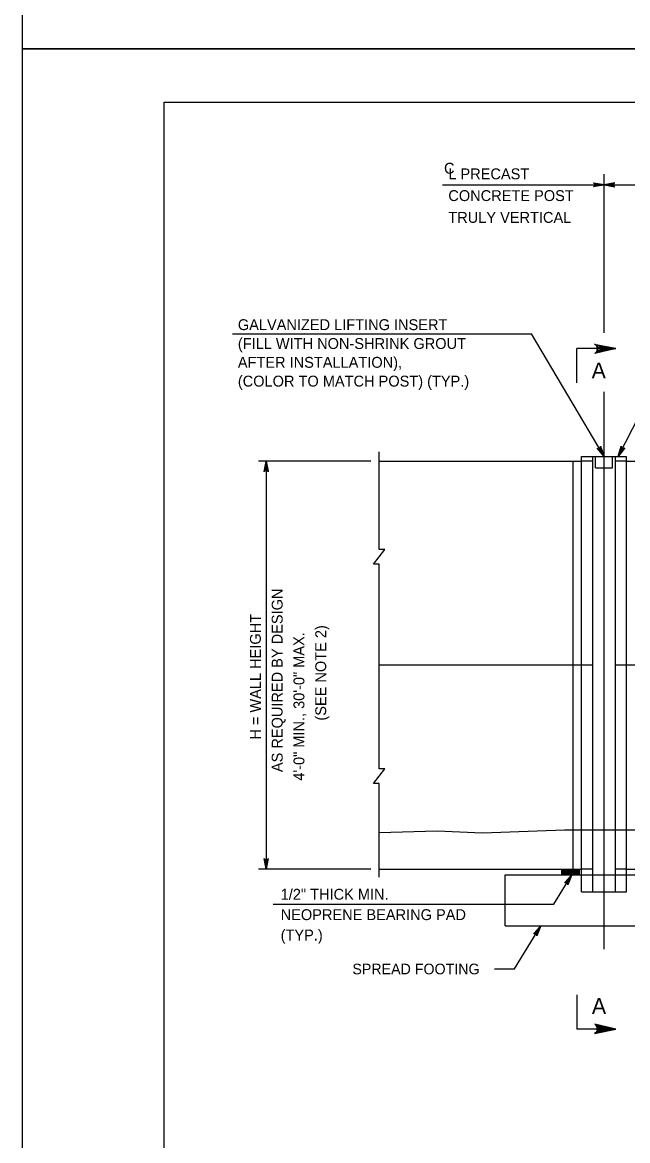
# Model space of a CAD drawing. Extents: x 3351 to 8430, y -3586 to 1457.
# Drawn here: x 3761.3 to 3932.1, y 263.5 to 579.2 of the extents above; entities that cross this region are included whole.
import ezdxf

# ---------------------------------------------------------------- set-up
doc = ezdxf.new("R2010")
doc.units = 0
for name, color, linetype in [('1', 7, 'Continuous'), ('2', 7, 'Continuous'), ('PLT-BNDY', 7, 'Continuous')]:
    doc.layers.add(name, color=color, linetype=linetype)

msp = doc.modelspace()

# ---------------------------------------------------------------- linework, layer by layer
at = {"layer": '1'}
for p, q in [((3925.47, 491.52), (3925.47, 536.33)), ((3879.84, 533.3), (4127.91, 533.3)), ((3820.64, 491.27), (3904.95, 491.27)), ((3925.47, 456.66), (3904.95, 491.27)), ((3917.76, 477.44), (3917.76, 487.09)), ((3928.76, 487.09), (3917.76, 487.09)), ((3925.47, 317.53), (3925.47, 474.87)), ((3937.42, 472.24), (3929.42, 456.66)), ((3861.98, 430.38), (3861.98, 457.89)), ((3859.69, 455.3), (3828, 455.3)), ((3830.16, 455.3), (3830.16, 340.1)), ((3861.98, 455.3), (3919.12, 455.3)), ((3916.72, 340.1), (3916.72, 455.3)), ((3919.12, 338.52), (3919.12, 456.66)), ((3919.12, 456.66), (3931.81, 456.66)), ((3922.29, 455.3), (3919.12, 455.3)), ((3922.29, 333.72), (3922.29, 456.66)), ((3923.07, 453.46), (3923.07, 456.66)), ((3927.87, 453.46), (3927.87, 456.66)), ((3928.64, 333.72), (3928.64, 456.66)), ((3931.81, 455.3), (3928.64, 455.3)), ((3931.81, 338.52), (3931.81, 456.66)), ((3931.81, 455.3), (4072.72, 455.3)), ((3923.07, 453.46), (3927.87, 453.46)), ((3861.98, 368.44), (3861.98, 426.21)), ((3922.29, 397.7), (3861.98, 397.7)), ((4075.89, 397.7), (3928.64, 397.7)), ((3861.98, 337.85), (3861.98, 364.26)), ((3859.69, 340.1), (3828, 340.1)), ((3861.98, 340.1), (3919.12, 340.1)), ((3897.57, 338.52), (3953.36, 338.52)), ((3897.57, 324.12), (3897.57, 338.52)), ((3911.28, 330.21), (3916.34, 338.52)), ((3913.56, 338.52), (3913.56, 340.1)), ((3913.56, 339.92), (3918.55, 339.92)), ((3913.56, 339.72), (3918.55, 339.72)), ((3913.56, 339.52), (3918.55, 339.52)), ((3913.56, 339.32), (3918.55, 339.32)), ((3913.56, 339.12), (3918.55, 339.12)), ((3913.56, 338.92), (3918.55, 338.92)), ((3913.56, 338.72), (3918.55, 338.72)), ((3913.56, 338.52), (3918.55, 338.52)), ((3918.55, 338.52), (3918.55, 340.1)), ((3922.29, 340.1), (3919.12, 340.1)), ((3919.12, 333.72), (3919.12, 338.52)), ((3931.81, 340.1), (3928.64, 340.1)), ((3931.81, 340.1), (4072.63, 340.1)), ((3931.81, 333.72), (3931.81, 338.52)), ((3919.12, 333.72), (3931.81, 333.72)), ((3832.06, 330.21), (3911.28, 330.21)), ((3897.57, 324.12), (3953.36, 324.12)), ((3900.19, 311.96), (3907.59, 324.12)), ((3894.52, 311.96), (3900.19, 311.96)), ((3917.76, 304.58), (3917.76, 294.93)), ((3928.76, 294.93), (3917.76, 294.93))]:
    msp.add_line(p, q, dxfattribs=at)
for points in [[(3925.47, 533.3), (3922.48, 532.74), (3922.6, 532.82), (3922.71, 532.9), (3922.77, 533), (3922.83, 533.1), (3922.85, 533.2), (3922.87, 533.3), (3922.85, 533.4), (3922.83, 533.5), (3922.77, 533.6), (3922.71, 533.7), (3922.6, 533.78), (3922.48, 533.86), (3925.47, 533.3), (3922.6, 533.78), (3922.71, 533.7), (3925.47, 533.3), (3922.77, 533.6), (3922.83, 533.5), (3925.47, 533.3), (3922.85, 533.4), (3922.87, 533.3), (3925.47, 533.3), (3922.85, 533.2), (3922.83, 533.1), (3925.47, 533.3), (3922.77, 533), (3922.71, 532.9), (3925.47, 533.3), (3922.6, 532.82)], [(3925.47, 533.3), (3928.45, 532.74), (3928.33, 532.82), (3928.22, 532.9), (3928.16, 533), (3928.1, 533.1), (3928.08, 533.2), (3928.07, 533.3), (3928.08, 533.4), (3928.1, 533.5), (3928.16, 533.6), (3928.22, 533.7), (3928.33, 533.78), (3928.45, 533.86), (3925.47, 533.3), (3928.33, 533.78), (3928.22, 533.7), (3925.47, 533.3), (3928.16, 533.6), (3928.1, 533.5), (3925.47, 533.3), (3928.08, 533.4), (3928.07, 533.3), (3925.47, 533.3), (3928.08, 533.2), (3928.1, 533.1), (3925.47, 533.3), (3928.16, 533), (3928.22, 532.9), (3925.47, 533.3), (3928.33, 532.82)], [(3928.76, 487.09), (3922.81, 485.67), (3923.03, 485.86), (3923.26, 486.06), (3923.38, 486.3), (3923.49, 486.54), (3923.53, 486.78), (3923.56, 487.02), (3923.52, 487.26), (3923.49, 487.5), (3923.37, 487.74), (3923.25, 487.98), (3923.01, 488.17), (3922.78, 488.36), (3928.76, 487.09), (3923.01, 488.17), (3923.25, 487.98), (3928.76, 487.09), (3923.37, 487.74), (3923.49, 487.5), (3928.76, 487.09), (3923.52, 487.26), (3923.56, 487.02), (3928.76, 487.09), (3923.53, 486.78), (3923.49, 486.54), (3928.76, 487.09), (3923.38, 486.3), (3923.26, 486.06), (3928.76, 487.09), (3923.03, 485.86)], [(3925.47, 456.66), (3923.46, 458.94), (3923.72, 458.82), (3923.95, 458.82), (3924.14, 458.89), (3924.29, 459.02), (3924.41, 459.23), (3924.43, 459.51), (3925.47, 456.66), (3924.41, 459.23), (3924.29, 459.02), (3925.47, 456.66), (3924.14, 458.89), (3923.95, 458.82), (3925.47, 456.66), (3923.72, 458.82)], [(3929.42, 456.66), (3930.28, 459.56), (3930.3, 459.43), (3930.32, 459.29), (3930.38, 459.19), (3930.44, 459.09), (3930.53, 459.03), (3930.61, 458.97), (3930.7, 458.94), (3930.8, 458.91), (3930.92, 458.92), (3931.03, 458.92), (3931.16, 458.99), (3931.28, 459.05), (3929.42, 456.66), (3931.16, 458.99), (3931.03, 458.92), (3929.42, 456.66), (3930.92, 458.92), (3930.8, 458.91), (3929.42, 456.66), (3930.7, 458.94), (3930.61, 458.97), (3929.42, 456.66), (3930.53, 459.03), (3930.44, 459.09), (3929.42, 456.66), (3930.38, 459.19), (3930.32, 459.29), (3929.42, 456.66), (3930.3, 459.43)], [(3830.16, 455.3), (3830.72, 452.32), (3830.64, 452.44), (3830.56, 452.55), (3830.46, 452.61), (3830.36, 452.67), (3830.26, 452.69), (3830.16, 452.7), (3830.06, 452.69), (3829.96, 452.67), (3829.86, 452.61), (3829.76, 452.55), (3829.68, 452.44), (3829.6, 452.32), (3830.16, 455.3), (3829.68, 452.44), (3829.76, 452.55), (3830.16, 455.3), (3829.86, 452.61), (3829.96, 452.67), (3830.16, 455.3), (3830.06, 452.69), (3830.16, 452.7), (3830.16, 455.3), (3830.26, 452.69), (3830.36, 452.67), (3830.16, 455.3), (3830.46, 452.61), (3830.56, 452.55), (3830.16, 455.3), (3830.64, 452.44)], [(3861.98, 426.21), (3860.39, 426.21), (3863.56, 430.38), (3861.98, 430.38)], [(3861.98, 364.26), (3860.39, 364.26), (3863.56, 368.44), (3861.98, 368.44)], [(3861.98, 350.45), (3878.35, 350.9), (3891.12, 350.32), (3914.31, 351.17), (3937.57, 351.17), (3961.32, 351.07), (3966.64, 351.17), (3982.01, 351.07), (3996.76, 351.17), (4011.56, 350.95), (4046.92, 351.17), (4066.47, 350.64), (4086.26, 348.09), (4094.49, 346.67), (4106.93, 345.35), (4120.71, 343.61), (4143.22, 341.33), (4160.6, 339.19), (4243, 332.75), (4279.86, 332.38)], [(3830.16, 340.1), (3829.6, 343.09), (3829.68, 342.97), (3829.76, 342.86), (3829.86, 342.8), (3829.96, 342.74), (3830.06, 342.72), (3830.16, 342.7), (3830.26, 342.72), (3830.36, 342.74), (3830.46, 342.8), (3830.56, 342.86), (3830.64, 342.97), (3830.72, 343.09), (3830.16, 340.1), (3830.64, 342.97), (3830.56, 342.86), (3830.16, 340.1), (3830.46, 342.8), (3830.36, 342.74), (3830.16, 340.1), (3830.26, 342.72), (3830.16, 342.7), (3830.16, 340.1), (3830.06, 342.72), (3829.96, 342.74), (3830.16, 340.1), (3829.86, 342.8), (3829.76, 342.86), (3830.16, 340.1), (3829.68, 342.97)], [(3916.34, 338.52), (3915.26, 335.68), (3915.25, 335.82), (3915.25, 335.96), (3915.19, 336.06), (3915.14, 336.16), (3915.06, 336.23), (3914.98, 336.3), (3914.89, 336.33), (3914.8, 336.37), (3914.68, 336.37), (3914.56, 336.37), (3914.44, 336.32), (3914.31, 336.26), (3916.34, 338.52), (3914.44, 336.32), (3914.56, 336.37), (3916.34, 338.52), (3914.68, 336.37), (3914.8, 336.37), (3916.34, 338.52), (3914.89, 336.33), (3914.98, 336.3), (3916.34, 338.52), (3915.06, 336.23), (3915.14, 336.16), (3916.34, 338.52), (3915.19, 336.06), (3915.25, 335.96), (3916.34, 338.52), (3915.25, 335.82)], [(3907.59, 324.12), (3906.52, 321.28), (3906.51, 321.42), (3906.5, 321.56), (3906.45, 321.66), (3906.39, 321.76), (3906.32, 321.83), (3906.24, 321.9), (3906.15, 321.93), (3906.05, 321.97), (3905.94, 321.97), (3905.82, 321.97), (3905.69, 321.92), (3905.56, 321.86), (3907.59, 324.12), (3905.69, 321.92), (3905.82, 321.97), (3907.59, 324.12), (3905.94, 321.97), (3906.05, 321.97), (3907.59, 324.12), (3906.15, 321.93), (3906.24, 321.9), (3907.59, 324.12), (3906.32, 321.83), (3906.39, 321.76), (3907.59, 324.12), (3906.45, 321.66), (3906.5, 321.56), (3907.59, 324.12), (3906.51, 321.42)], [(3928.76, 294.93), (3922.81, 296.35), (3923.03, 296.15), (3923.26, 295.96), (3923.38, 295.72), (3923.49, 295.48), (3923.53, 295.23), (3923.56, 294.99), (3923.52, 294.75), (3923.49, 294.52), (3923.37, 294.28), (3923.25, 294.04), (3923.01, 293.85), (3922.78, 293.66), (3928.76, 294.93), (3923.01, 293.85), (3923.25, 294.04), (3928.76, 294.93), (3923.37, 294.28), (3923.49, 294.52), (3928.76, 294.93), (3923.52, 294.75), (3923.56, 294.99), (3928.76, 294.93), (3923.53, 295.23), (3923.49, 295.48), (3928.76, 294.93), (3923.38, 295.72), (3923.26, 295.96), (3928.76, 294.93), (3923.03, 296.15)]]:
    msp.add_lwpolyline(points, dxfattribs=at)
at = {"layer": '2'}
for p, q in [((3801.34, -7.31), (3801.34, 556.69)), ((3801.34, 556.69), (4587.34, 556.69))]:
    msp.add_line(p, q, dxfattribs=at)
at = {"layer": 'PLT-BNDY'}
for points in [[(3761.34, 1165.69), (4602.34, 1165.69), (4602.34, 571.69), (3761.34, 571.69)], [(3761.34, 571.69), (4602.34, 571.69), (4602.34, -22.31), (3761.34, -22.31)]]:
    msp.add_lwpolyline(points, close=True, dxfattribs=at)

# ---------------------------------------------------------------- texts
at = {"layer": '1'}
for s, height, p in [('C', 3.07, (3880.3, 536.47)), ('L PRECAST', 3.072, (3881.51, 534.88)), ('CONCRETE POST', 3.072, (3881.51, 528.74)), ('TRULY VERTICAL', 3.072, (3881.51, 522.59)), ('GALVANIZED LIFTING INSERT', 3.072, (3822.13, 492.3)), ('(FILL WITH NON-SHRINK GROUT', 3.072, (3822.13, 486.98)), ('AFTER INSTALLATION),', 3.072, (3822.13, 481.67)), ('A', 4.48, (3921.95, 478.67)), ('(COLOR TO MATCH POST) (TYP.)', 3.072, (3822.13, 476.36)), ('1/2" THICK MIN.', 3.072, (3834.21, 331.48)), ('NEOPRENE BEARING PAD', 3.072, (3834.21, 325.72)), ('(TYP.)', 3.072, (3834.21, 319.96)), ('SPREAD FOOTING', 3, (3854.44, 310.42)), ('A', 4.48, (3922.02, 299.24))]:
    msp.add_text(s, height=height, dxfattribs=at).set_placement(p)
for s, p in [('AS REQUIRED BY DESIGN', (3834.76, 367.51)), ('H = WALL HEIGHT', (3828.62, 376.67)), ('(SEE NOTE 2)', (3847.05, 382.05)), ('4\'-0" MIN., 30\'-0" MAX.', (3840.9, 365.08))]:
    msp.add_text(s, height=3.072, rotation=90, dxfattribs=at).set_placement(p)

doc.saveas('drawing.dxf')
